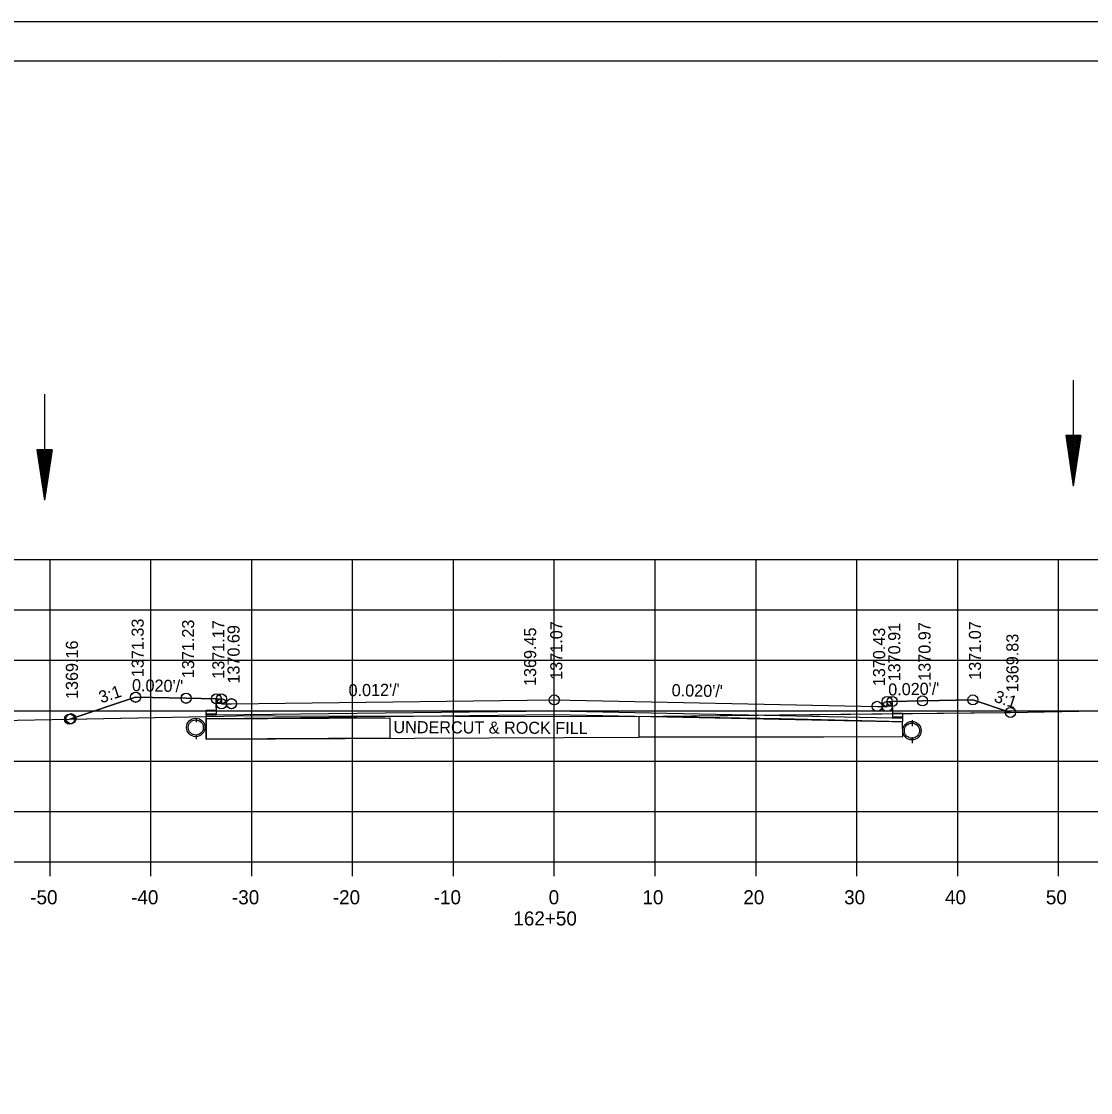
# Model space of a CAD drawing. Extents: x 1374311 to 1383814, y 384102 to 406278.
# Drawn here: x 1381575.8 to 1381681.8, y 394458.6 to 394564.8 of the extents above; entities that cross this region are included whole.
import ezdxf

# ---------------------------------------------------------------- set-up
doc = ezdxf.new("R2010")
doc.units = 0
for name, color, linetype in [('R_Axis', 7, 'Continuous'), ('R_Axis Annot', 7, 'Continuous'), ('R_Border', 7, 'Continuous'), ('R_Draft', 7, 'Continuous'), ('R_Exist Surface', 7, 'Continuous'), ('R_Fin Surface', 7, 'Continuous'), ('R_Grid', 7, 'Continuous'), ('R_No Plot', 7, 'Continuous'), ('R_Water', 7, 'Continuous'), ('R_Xsect Elev', 7, 'Continuous'), ('R_Xsect Slope', 7, 'Continuous')]:
    doc.layers.add(name, color=color, linetype=linetype)

msp = doc.modelspace()

# ---------------------------------------------------------------- linework, layer by layer
at = {"layer": 'R_Axis'}
for p, q in [((1381488.66, 394481.47), (1381768.66, 394481.47)), ((1381578.66, 394480.07), (1381578.66, 394481.47)), ((1381588.66, 394480.07), (1381588.66, 394481.47)), ((1381598.66, 394480.07), (1381598.66, 394481.47)), ((1381608.66, 394480.07), (1381608.66, 394481.47)), ((1381618.66, 394480.07), (1381618.66, 394481.47)), ((1381628.66, 394480.07), (1381628.66, 394481.47)), ((1381638.66, 394480.07), (1381638.66, 394481.47)), ((1381648.66, 394480.07), (1381648.66, 394481.47)), ((1381658.66, 394480.07), (1381658.66, 394481.47)), ((1381668.66, 394480.07), (1381668.66, 394481.47)), ((1381678.66, 394480.07), (1381678.66, 394481.47))]:
    msp.add_line(p, q, dxfattribs=at)
at = {"layer": 'R_Border'}
for p, q in [((1381470.66, 394560.93), (1381786.84, 394560.93)), ((1381623.18, 394560.67), (1381623.18, 394560.67)), ((1381623.18, 394560.67), (1381623.18, 394560.67))]:
    msp.add_line(p, q, dxfattribs=at)
at = {"layer": 'R_Draft'}
for p, q in [((1381679.37, 394523.75), (1381680.12, 394518.75)), ((1381680.87, 394523.75), (1381679.37, 394523.75)), ((1381679.49, 394523.75), (1381680.12, 394519.59)), ((1381679.62, 394523.75), (1381680.12, 394520.45)), ((1381679.75, 394523.75), (1381680.12, 394521.28)), ((1381679.87, 394523.75), (1381680.12, 394522.13)), ((1381680, 394523.75), (1381680.12, 394522.96)), ((1381680.87, 394523.75), (1381680.12, 394518.75)), ((1381680.36, 394523.75), (1381680.12, 394522.13)), ((1381680.62, 394523.75), (1381680.12, 394520.45)), ((1381680.74, 394523.75), (1381680.12, 394519.59)), ((1381680.49, 394523.75), (1381680.12, 394521.28)), ((1381680.24, 394523.75), (1381680.12, 394522.96)), ((1381577.36, 394522.35), (1381578.11, 394517.35)), ((1381578.86, 394522.35), (1381577.36, 394522.35)), ((1381577.49, 394522.35), (1381578.11, 394518.18)), ((1381577.61, 394522.35), (1381578.11, 394519.04)), ((1381577.74, 394522.35), (1381578.11, 394519.87)), ((1381577.87, 394522.35), (1381578.11, 394520.72)), ((1381577.99, 394522.35), (1381578.11, 394521.56)), ((1381578.86, 394522.35), (1381578.11, 394517.35)), ((1381578.35, 394522.35), (1381578.11, 394520.72)), ((1381578.61, 394522.35), (1381578.11, 394519.04)), ((1381578.74, 394522.35), (1381578.11, 394518.18)), ((1381578.48, 394522.35), (1381578.11, 394519.87)), ((1381578.23, 394522.35), (1381578.11, 394521.56))]:
    msp.add_line(p, q, dxfattribs=at)
at = {"layer": 'R_Exist Surface'}
for p, q in [((1381593.15, 394495.73), (1381593.15, 394495.49)), ((1381664.15, 394495.52), (1381664.15, 394495.1)), ((1381593.15, 394493.89), (1381593.15, 394493.66)), ((1381664.15, 394493.69), (1381664.15, 394493.26))]:
    msp.add_line(p, q, dxfattribs=at)
msp.add_lwpolyline([(1381554.99, 394495.15), (1381595.86, 394495.92), (1381598.52, 394495.98), (1381601.06, 394495.96), (1381636.64, 394495.91), (1381673.36, 394496.3), (1381675.57, 394496.32), (1381682.38, 394496.45), (1381717.57, 394497.07), (1381719.25, 394497), (1381727.83, 394496.71), (1381732.52, 394496.63), (1381737.77, 394495.94), (1381741.28, 394495.54), (1381744.05, 394496.55), (1381744.6, 394496.77), (1381744.88, 394496.8), (1381746.04, 394496.97), (1381749.55, 394497.15), (1381754.73, 394497.41), (1381761.97, 394497.23), (1381768.66, 394497.04)], dxfattribs=at)
for centre in [(1381593.11, 394494.81), (1381664.12, 394494.49)]:
    msp.add_circle(centre, 0.917, dxfattribs=at)
at = {"layer": 'R_Fin Surface'}
for points in [[(1381580.63, 394495.63), (1381587.15, 394497.8), (1381592.15, 394497.7), (1381595.15, 394497.64), (1381595.65, 394497.64), (1381595.66, 394497.14), (1381596.66, 394497.16), (1381628.66, 394497.54), (1381660.66, 394496.9), (1381661.66, 394496.88), (1381661.67, 394497.38), (1381662.17, 394497.38), (1381665.17, 394497.44), (1381670.17, 394497.54), (1381673.88, 394496.3)], [(1381662.17, 394497.02), (1381662.18, 394495.87), (1381663.18, 394495.86), (1381663.17, 394495.36), (1381662.17, 394495.38), (1381628.66, 394496.05), (1381595.15, 394495.67), (1381594.15, 394495.66), (1381594.16, 394496.16), (1381595.16, 394496.16), (1381595.15, 394497.29)], [(1381594.15, 394495.66), (1381594.14, 394493.66), (1381614.79, 394493.76), (1381637.04, 394493.86)]]:
    msp.add_lwpolyline(points, dxfattribs=at)
for points in [[(1381594.15, 394495.66), (1381612.36, 394495.75), (1381612.35, 394493.75), (1381594.14, 394493.66)], [(1381637.05, 394495.82), (1381637.04, 394493.88), (1381655.35, 394493.88), (1381663.22, 394493.9), (1381663.17, 394495.38), (1381651.08, 394495.67), (1381637.06, 394495.9)]]:
    msp.add_lwpolyline(points, close=True, dxfattribs=at)
at = {"layer": 'R_Grid'}
for p, q in [((1381488.66, 394511.47), (1381768.66, 394511.47)), ((1381578.66, 394481.47), (1381578.66, 394511.47)), ((1381588.66, 394481.47), (1381588.66, 394511.47)), ((1381598.66, 394481.47), (1381598.66, 394511.47)), ((1381608.66, 394481.47), (1381608.66, 394511.47)), ((1381618.66, 394481.47), (1381618.66, 394511.47)), ((1381628.66, 394481.47), (1381628.66, 394511.47)), ((1381638.66, 394481.47), (1381638.66, 394511.47)), ((1381648.66, 394481.47), (1381648.66, 394511.47)), ((1381658.66, 394481.47), (1381658.66, 394511.47)), ((1381668.66, 394481.47), (1381668.66, 394511.47)), ((1381678.66, 394481.47), (1381678.66, 394511.47)), ((1381488.66, 394506.47), (1381768.66, 394506.47)), ((1381488.66, 394501.47), (1381768.66, 394501.47)), ((1381488.66, 394496.47), (1381768.66, 394496.47)), ((1381488.66, 394491.47), (1381768.66, 394491.47)), ((1381488.66, 394486.47), (1381768.66, 394486.47)), ((1381488.66, 394481.47), (1381768.66, 394481.47))]:
    msp.add_line(p, q, dxfattribs=at)
at = {"layer": 'R_No Plot'}
msp.add_line((1381458.26, 394564.82), (1381791.59, 394564.82), dxfattribs=at)
for points in [[(1381458.25, 394564.82), (1381791.59, 394564.82), (1381791.59, 394351.49), (1381458.25, 394351.49)], [(1381704.58, 394560.93), (1381704.58, 394551.05), (1381740.31, 394551.05), (1381740.31, 394548.13), (1381763.51, 394548.13), (1381763.51, 394524.91), (1381786.84, 394524.91), (1381786.84, 394355.47), (1381470.66, 394355.47), (1381470.66, 394560.93)], [(1381580.63, 394495.63), (1381595.86, 394495.92), (1381598.52, 394495.98), (1381601.06, 394495.96), (1381636.64, 394495.91), (1381647.89, 394496.03), (1381628.66, 394496.41), (1381595.15, 394496.03), (1381594.15, 394496.02), (1381594.16, 394496.52), (1381595.16, 394496.52), (1381595.15, 394497.64), (1381592.15, 394497.7), (1381587.15, 394497.8)], [(1381663.18, 394496.19), (1381673.36, 394496.3), (1381673.88, 394496.3), (1381670.17, 394497.54), (1381665.17, 394497.44), (1381662.17, 394497.38), (1381662.18, 394496.23), (1381663.18, 394496.22)], [(1381647.89, 394496.03), (1381663.18, 394496.19), (1381663.17, 394495.72), (1381662.17, 394495.74)]]:
    msp.add_lwpolyline(points, close=True, dxfattribs=at)
for centre in [(1381587.15, 394497.81), (1381587.15, 394497.81), (1381587.15, 394497.8), (1381592.15, 394497.71), (1381592.15, 394497.71), (1381592.15, 394497.7), (1381595.15, 394497.65), (1381595.15, 394497.65), (1381595.15, 394497.64), (1381595.65, 394497.65), (1381595.65, 394497.65), (1381595.65, 394497.64), (1381595.66, 394497.15), (1381596.66, 394497.17), (1381596.66, 394497.17), (1381596.66, 394497.16), (1381628.66, 394497.54), (1381628.66, 394497.54), (1381628.66, 394497.54), (1381660.66, 394496.9), (1381660.66, 394496.9), (1381660.66, 394496.9), (1381661.66, 394496.88), (1381661.67, 394497.38), (1381661.67, 394497.38), (1381661.67, 394497.38), (1381662.17, 394497.38), (1381662.17, 394497.38), (1381662.17, 394497.38), (1381665.17, 394497.44), (1381665.17, 394497.44), (1381665.17, 394497.44), (1381670.17, 394497.54), (1381670.17, 394497.54), (1381670.17, 394497.54), (1381673.88, 394496.3), (1381673.88, 394496.3), (1381673.9, 394496.3), (1381580.6, 394495.63), (1381580.6, 394495.63), (1381580.63, 394495.63), (1381580.63, 394495.63), (1381580.74, 394495.68), (1381580.74, 394495.68)]:
    msp.add_circle(centre, 0.5, dxfattribs=at)
at = {"layer": 'R_Water'}
for p, q in [((1381680.12, 394529.26), (1381680.12, 394518.75)), ((1381578.11, 394527.85), (1381578.11, 394517.35)), ((1381593.15, 394495.56), (1381593.15, 394495.33)), ((1381664.15, 394495.36), (1381664.15, 394494.93)), ((1381593.15, 394494.06), (1381593.15, 394493.83)), ((1381664.15, 394493.86), (1381664.15, 394493.43))]:
    msp.add_line(p, q, dxfattribs=at)
for centre in [(1381593.11, 394494.81), (1381664.12, 394494.49)]:
    msp.add_circle(centre, 0.75, dxfattribs=at)

# ---------------------------------------------------------------- texts
at = {"layer": 'R_Axis Annot'}
for s, p in [('-50', (1381576.7, 394477.27)), ('-40', (1381586.7, 394477.27)), ('-30', (1381596.7, 394477.27)), ('-20', (1381606.7, 394477.27)), ('-10', (1381616.7, 394477.27)), ('0', (1381628.1, 394477.27)), ('10', (1381637.4, 394477.27)), ('20', (1381647.4, 394477.27)), ('30', (1381657.4, 394477.27)), ('40', (1381667.4, 394477.27)), ('50', (1381677.4, 394477.27)), ('162+50', (1381624.6, 394475.17))]:
    msp.add_text(s, height=1.4, dxfattribs=at).set_placement(p)
at = {"layer": 'R_Fin Surface'}
msp.add_text('UNDERCUT & ROCK FILL', height=1.2, rotation=359.7004, dxfattribs=at).set_placement((1381612.71, 394494.25))
at = {"layer": 'R_Xsect Elev'}
for s, p in [('1371.33', (1381587.95, 394499.8)), ('1371.23', (1381592.95, 394499.7)), ('1371.17', (1381595.95, 394499.64)), ('1370.69', (1381597.46, 394499.16)), ('1371.07', (1381629.46, 394499.54)), ('1370.91', (1381662.97, 394499.38)), ('1370.97', (1381665.97, 394499.44)), ('1371.07', (1381670.97, 394499.54)), ('1369.45', (1381626.86, 394498.92)), ('1370.43', (1381661.46, 394498.9)), ('1369.83', (1381674.68, 394498.3)), ('1369.16', (1381581.43, 394497.63))]:
    msp.add_text(s, height=1.2, rotation=90, dxfattribs=at).set_placement(p)
at = {"layer": 'R_Xsect Slope'}
for s, rotation, p in [("0.020'/'", 358.8542, (1381586.78, 394498.41)), ('3:1', 18.4349, (1381583.73, 394497.19)), ("0.012'/'", 0.6761, (1381608.27, 394497.9)), ("0.020'/'", 358.8542, (1381640.29, 394497.91)), ("0.020'/'", 1.1458, (1381661.78, 394497.97)), ('3:1', 341.5651, (1381672.18, 394497.39))]:
    msp.add_text(s, height=1.2, rotation=rotation, dxfattribs=at).set_placement(p)

doc.saveas('drawing.dxf')
